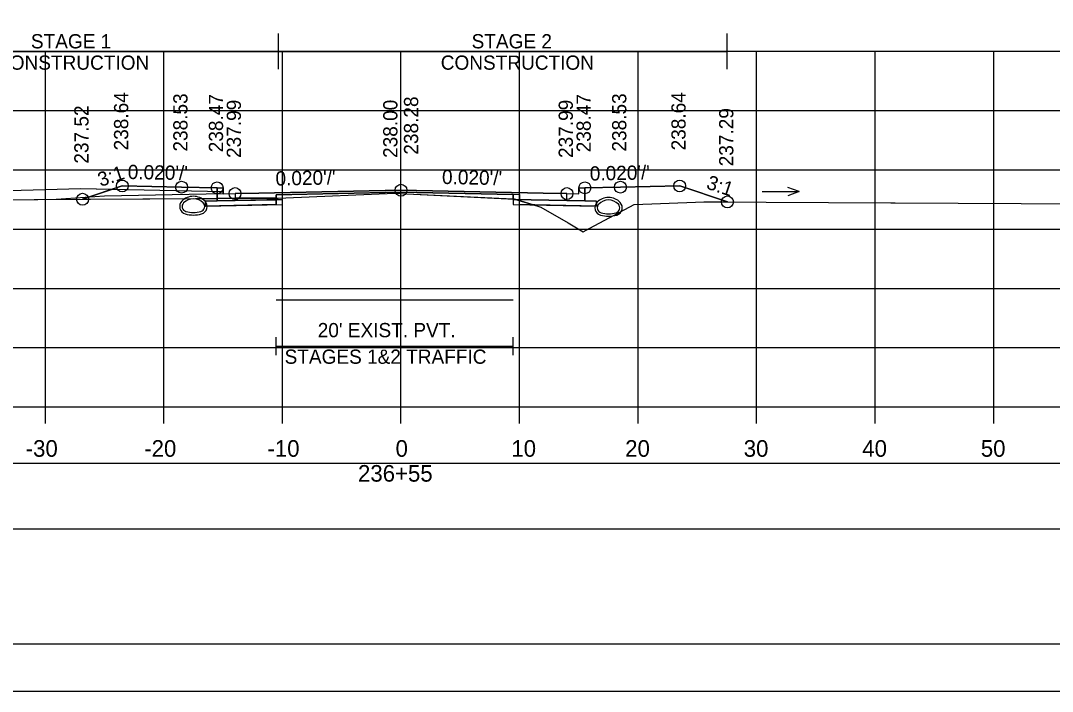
# Model space of a CAD drawing. Extents: x 1369627 to 1374022, y 380035 to 398173.
# Drawn here: x 1372066.4 to 1372153.5, y 388785.6 to 388842.2 of the extents above; entities that cross this region are included whole.
import ezdxf

# ---------------------------------------------------------------- set-up
doc = ezdxf.new("R2010")
doc.units = 0
for name, color, linetype in [('Default', 7, 'Continuous'), ('R_Alt Surface', 7, 'Continuous'), ('R_Axis', 7, 'Continuous'), ('R_Axis Annot', 7, 'Continuous'), ('R_Border', 7, 'Continuous'), ('R_Drive', 7, 'Continuous'), ('R_Exist Surface', 7, 'Continuous'), ('R_Fin Surface', 7, 'Continuous'), ('R_Grid', 7, 'Continuous'), ('R_MOT', 7, 'Continuous'), ('R_No Plot', 7, 'Continuous'), ('R_Water Annot', 7, 'Continuous'), ('R_Xsect Elev', 7, 'Continuous'), ('R_Xsect Slope', 7, 'Continuous'), ('T_Vehicle Path Lt Minor', 7, 'Continuous'), ('T_Vehicle Path Rt', 7, 'Continuous')]:
    doc.layers.add(name, color=color, linetype=linetype)

msp = doc.modelspace()

# ---------------------------------------------------------------- linework, layer by layer
at = {"layer": 'Default'}
for p, q in [((1372088.005, 388813.988), (1372088.005, 388815.488)), ((1372108.005, 388813.988), (1372108.005, 388815.488)), ((1372088.005, 388814.738), (1372108.005, 388814.738))]:
    msp.add_line(p, q, dxfattribs=at)
for points in [[(1372083.02, 388828.092), (1372083.52, 388828.092), (1372083.53, 388827.592), (1372084.53, 388827.612), (1372084.53, 388827.025), (1372083.03, 388826.995)], [(1372113.53, 388827.592), (1372113.54, 388828.092), (1372114.04, 388828.092), (1372114.03, 388826.995), (1372112.53, 388827.025), (1372112.53, 388827.612)], [(1371948.53, 388799.332), (1372248.53, 388799.332), (1372248.53, 388804.854), (1371948.53, 388804.854)]]:
    msp.add_lwpolyline(points, close=True, dxfattribs=at)
at = {"layer": 'R_Alt Surface'}
msp.add_lwpolyline([(1372083.03, 388828.093), (1372083.03, 388826.995), (1372084.53, 388827.025), (1372088.005, 388827.095), (1372088.005, 388827.511), (1372098.53, 388827.722), (1372108.005, 388827.532), (1372108.005, 388827.116), (1372112.53, 388827.025), (1372114.03, 388826.995), (1372114.031, 388828.093)], dxfattribs=at)
for points in [[(1372082.03, 388826.975), (1372083.03, 388826.995), (1372084.53, 388827.025), (1372088.005, 388827.095), (1372088.005, 388826.678), (1372082.03, 388826.558)], [(1372115.03, 388826.975), (1372114.03, 388826.995), (1372112.53, 388827.025), (1372108.005, 388827.116), (1372108.005, 388826.699), (1372115.03, 388826.558)]]:
    msp.add_lwpolyline(points, close=True, dxfattribs=at)
at = {"layer": 'R_Axis'}
for p, q in [((1371948.53, 388809.617), (1372248.53, 388809.617)), ((1372068.53, 388808.217), (1372068.53, 388809.617)), ((1372078.53, 388808.217), (1372078.53, 388809.617)), ((1372088.53, 388808.217), (1372088.53, 388809.617)), ((1372098.53, 388808.217), (1372098.53, 388809.617)), ((1372108.53, 388808.217), (1372108.53, 388809.617)), ((1372118.53, 388808.217), (1372118.53, 388809.617)), ((1372128.53, 388808.217), (1372128.53, 388809.617)), ((1372138.53, 388808.217), (1372138.53, 388809.617)), ((1372148.53, 388808.217), (1372148.53, 388809.617))]:
    msp.add_line(p, q, dxfattribs=at)
at = {"layer": 'R_Border'}
msp.add_line((1372256.71, 388789.617), (1371940.53, 388789.617), dxfattribs=at)
at = {"layer": 'R_Drive'}
for p, q in [((1372071.529, 388828.002), (1372061.532, 388827.742)), ((1372083.526, 388827.762), (1372071.529, 388828.002)), ((1372083.53, 388827.592), (1372083.526, 388827.762))]:
    msp.add_line(p, q, dxfattribs=at)
for centre, radius, start, end in [((1372081.02, 388826.029), 1.354, 43.64848, 136.35152), ((1372081.02, 388826.029), 1.146, 43.64848, 136.35152), ((1372116.04, 388825.929), 1.354, 43.64848, 136.35152), ((1372116.04, 388825.929), 1.146, 43.64848, 136.35152), ((1372080.507, 388826.518), 0.646, 136.35152, 253.95293), ((1372080.507, 388826.518), 0.438, 136.35152, 253.95293), ((1372081.532, 388826.518), 0.438, 286.04707, 43.64848), ((1372081.532, 388826.518), 0.646, 286.04707, 43.64848), ((1372115.527, 388826.418), 0.646, 136.35152, 253.95293), ((1372115.527, 388826.418), 0.438, 136.35152, 253.95293), ((1372116.552, 388826.418), 0.438, 286.04707, 43.64848), ((1372116.552, 388826.418), 0.646, 286.04707, 43.64848), ((1372081.02, 388828.3), 2.5, 253.95293, 286.04707), ((1372081.02, 388828.3), 2.292, 253.95293, 286.04707), ((1372116.04, 388828.2), 2.5, 253.95293, 286.04707), ((1372116.04, 388828.2), 2.292, 253.95293, 286.04707)]:
    msp.add_arc(centre, radius, start, end, dxfattribs=at)
at = {"layer": 'R_Exist Surface'}
msp.add_lwpolyline([(1372063.451, 388827.083), (1372085.598, 388827.224), (1372085.73, 388827.225), (1372085.822, 388827.227), (1372085.996, 388827.228), (1372087.099, 388827.236), (1372088.156, 388827.233), (1372088.807, 388827.259), (1372098.005, 388827.642), (1372099.015, 388827.591), (1372108.094, 388827.152), (1372109.996, 388826.57), (1372110.327, 388826.472), (1372112.623, 388825.138), (1372113.909, 388824.384), (1372114.474, 388824.701), (1372118.214, 388826.697), (1372123.378, 388826.889), (1372124.083, 388826.921), (1372139.861, 388826.831), (1372140.022, 388826.834), (1372140.206, 388826.833), (1372156.157, 388826.739)], dxfattribs=at)
at = {"layer": 'R_Fin Surface'}
msp.add_lwpolyline([(1372071.67, 388827.135), (1372075.02, 388828.252), (1372080.02, 388828.152), (1372083.02, 388828.092), (1372083.52, 388828.092), (1372083.53, 388827.592), (1372084.53, 388827.612), (1372086.53, 388827.652), (1372098.53, 388827.892), (1372110.53, 388827.652), (1372112.53, 388827.612), (1372113.53, 388827.592), (1372113.54, 388828.092), (1372114.04, 388828.092), (1372117.04, 388828.152), (1372122.04, 388828.252), (1372126.068, 388826.909)], dxfattribs=at)
at = {"layer": 'R_Grid'}
for p, q in [((1371948.53, 388839.617), (1372248.53, 388839.617)), ((1372068.53, 388809.617), (1372068.53, 388839.617)), ((1372078.53, 388809.617), (1372078.53, 388839.617)), ((1372088.53, 388809.617), (1372088.53, 388839.617)), ((1372098.53, 388809.617), (1372098.53, 388839.617)), ((1372108.53, 388809.617), (1372108.53, 388839.617)), ((1372118.53, 388809.617), (1372118.53, 388839.617)), ((1372128.53, 388809.617), (1372128.53, 388839.617)), ((1372138.53, 388809.617), (1372138.53, 388839.617)), ((1372148.53, 388809.617), (1372148.53, 388839.617)), ((1371948.53, 388834.617), (1372248.53, 388834.617)), ((1371948.53, 388829.617), (1372248.53, 388829.617)), ((1371948.53, 388824.617), (1372248.53, 388824.617)), ((1371948.53, 388819.617), (1372248.53, 388819.617)), ((1371948.53, 388814.617), (1372248.53, 388814.617)), ((1371948.53, 388809.617), (1372248.53, 388809.617))]:
    msp.add_line(p, q, dxfattribs=at)
at = {"layer": 'R_MOT'}
for p, q in [((1372088.19, 388838.097), (1372088.19, 388841.097)), ((1372126.035, 388838.097), (1372126.035, 388841.097)), ((1372053.102, 388839.597), (1372126.035, 388839.597))]:
    msp.add_line(p, q, dxfattribs=at)
at = {"layer": 'R_No Plot'}
for p, q in [((1372073.53, 388827.392), (1372069.429, 388827.121)), ((1372083.53, 388827.592), (1372073.53, 388827.392)), ((1371928.129, 388785.638), (1372261.462, 388785.638))]:
    msp.add_line(p, q, dxfattribs=at)
for points in [[(1371928.122, 388998.971), (1372261.462, 388998.971), (1372261.462, 388785.634), (1371928.122, 388785.634)], [(1372174.45, 388995.077), (1372194.07, 388995.077), (1372194.07, 388985.197), (1372210.182, 388985.197), (1372233.381, 388985.197), (1372233.381, 388952.526), (1372256.589, 388952.526), (1372256.71, 388789.617), (1371940.53, 388789.617), (1371940.53, 388995.077)], [(1372088.53, 388827.105), (1372084.53, 388827.025), (1372083.03, 388826.995), (1372082.03, 388826.975), (1372082.03, 388826.558), (1372088.53, 388826.688)], [(1372098.53, 388827.892), (1372086.53, 388827.652), (1372084.53, 388827.612), (1372084.53, 388827.025), (1372088.53, 388827.105), (1372088.53, 388827.522), (1372098.53, 388827.722), (1372108.53, 388827.522), (1372108.53, 388827.105), (1372112.53, 388827.025), (1372112.53, 388827.612), (1372110.53, 388827.652)], [(1372108.53, 388827.105), (1372112.53, 388827.025), (1372114.03, 388826.995), (1372115.03, 388826.975), (1372115.03, 388826.558), (1372108.53, 388826.688)]]:
    msp.add_lwpolyline(points, close=True, dxfattribs=at)
for points in [[(1372083.02, 388828.092), (1372083.03, 388826.995), (1372084.53, 388827.025), (1372088.53, 388827.105), (1372088.53, 388827.522), (1372098.53, 388827.722), (1372108.53, 388827.522), (1372108.53, 388827.105), (1372112.53, 388827.025), (1372114.03, 388826.995), (1372114.04, 388828.092)], [(1372088.005, 388818.642), (1372108.005, 388818.642)]]:
    msp.add_lwpolyline(points, dxfattribs=at)
for centre in [(1372075.02, 388828.252), (1372080.02, 388828.152), (1372083.02, 388828.092), (1372084.53, 388827.612), (1372098.53, 388827.892), (1372112.53, 388827.612), (1372114.04, 388828.092), (1372117.04, 388828.152), (1372122.04, 388828.252), (1372071.67, 388827.135), (1372126.068, 388826.909)]:
    msp.add_circle(centre, 0.5, dxfattribs=at)
at = {"layer": 'R_Water Annot'}
for p, q in [((1372132.13, 388827.771), (1372131.168, 388828.121)), ((1372128.988, 388827.771), (1372132.13, 388827.771)), ((1372132.13, 388827.771), (1372131.168, 388827.421))]:
    msp.add_line(p, q, dxfattribs=at)
at = {"layer": 'R_Xsect Elev'}
msp.add_line((1372098.53, 388827.615), (1372098.53, 388837.615), dxfattribs=at)
at = {"layer": 'T_Vehicle Path Lt Minor'}
for p, q in [((1372071.529, 388828.002), (1372061.532, 388827.742)), ((1372074.114, 388827.95), (1372071.529, 388828.002)), ((1372071.67, 388827.135), (1372074.114, 388827.95))]:
    msp.add_line(p, q, dxfattribs=at)
msp.add_lwpolyline([(1372052.887, 388827.119), (1372062.76, 388827.083), (1372063.178, 388827.082), (1372063.451, 388827.083), (1372071.67, 388827.135)], dxfattribs=at)
at = {"layer": 'T_Vehicle Path Rt'}
for p, q in [((1372083.028, 388827.207), (1372083.02, 388828.092)), ((1372114.04, 388828.092), (1372114.03, 388826.995)), ((1372084.53, 388827.217), (1372083.03, 388827.207)), ((1372084.53, 388827.217), (1372084.53, 388827.025)), ((1372088.005, 388827.095), (1372084.53, 388827.025)), ((1372108.005, 388827.156), (1372108.005, 388827.532)), ((1372108.005, 388827.156), (1372108.005, 388827.116)), ((1372108.227, 388827.111), (1372108.005, 388827.116)), ((1372108.005, 388827.116), (1372108.227, 388827.111)), ((1372109.684, 388826.665), (1372108.227, 388827.111)), ((1372084.53, 388827.025), (1372083.03, 388826.995)), ((1372109.684, 388826.665), (1372109.996, 388826.57))]:
    msp.add_line(p, q, dxfattribs=at)
for points in [[(1372083.02, 388828.092), (1372080.02, 388828.152), (1372075.02, 388828.252), (1372071.67, 388827.135)], [(1372126.068, 388826.909), (1372122.04, 388828.252), (1372117.04, 388828.152), (1372114.04, 388828.092)], [(1372071.67, 388827.135), (1372083.027, 388827.207), (1372083.028, 388827.207)], [(1372083.03, 388826.995), (1372082.03, 388826.975), (1372082.03, 388826.558), (1372088.005, 388826.678), (1372088.005, 388827.095)], [(1372083.03, 388826.995), (1372084.53, 388827.025), (1372084.53, 388827.217)], [(1372083.03, 388827.207), (1372083.03, 388827.207), (1372083.03, 388826.995)], [(1372088.005, 388827.234), (1372087.099, 388827.236), (1372085.996, 388827.228), (1372085.822, 388827.227), (1372085.73, 388827.225), (1372085.598, 388827.224), (1372084.53, 388827.217)], [(1372084.53, 388827.025), (1372088.005, 388827.095), (1372088.005, 388827.234)], [(1372108.005, 388827.532), (1372098.53, 388827.722), (1372088.005, 388827.511), (1372088.005, 388827.234)], [(1372088.005, 388827.234), (1372088.156, 388827.233), (1372088.807, 388827.259), (1372098.005, 388827.642), (1372099.015, 388827.591), (1372108.005, 388827.156)], [(1372108.227, 388827.111), (1372108.094, 388827.152), (1372108.005, 388827.156)], [(1372108.005, 388827.116), (1372108.005, 388826.699), (1372109.684, 388826.665)], [(1372114.03, 388826.995), (1372115.03, 388826.975), (1372115.03, 388826.558), (1372109.684, 388826.665)], [(1372109.996, 388826.57), (1372110.327, 388826.472), (1372112.623, 388825.138), (1372113.909, 388824.384), (1372114.474, 388824.701), (1372118.214, 388826.697), (1372123.378, 388826.889), (1372124.083, 388826.921), (1372126.068, 388826.909)]]:
    msp.add_lwpolyline(points, dxfattribs=at)

# ---------------------------------------------------------------- texts
at = {"layer": 'R_Axis Annot'}
for s, height, p in [("20' EXIST. PVT.", 1.2, (1372091.508, 388815.496)), ('STAGES 1&2 TRAFFIC', 1.2, (1372088.712, 388813.256)), ('-30', 1.4, (1372066.871, 388805.417)), ('-20', 1.4, (1372076.871, 388805.417)), ('-10', 1.4, (1372087.268, 388805.417)), ('0', 1.4, (1372098.072, 388805.417)), ('10', 1.4, (1372107.841, 388805.417)), ('20', 1.4, (1372117.444, 388805.417)), ('30', 1.4, (1372127.444, 388805.417)), ('40', 1.4, (1372137.444, 388805.417)), ('50', 1.4, (1372147.444, 388805.417)), ('236+55', 1.4, (1372094.903, 388803.317))]:
    msp.add_text(s, height=height, dxfattribs=at).set_placement(p)
at = {"layer": 'R_MOT'}
for s, p in [('STAGE 1', (1372067.309, 388839.853)), ('STAGE 2', (1372104.487, 388839.853)), ('CONSTRUCTION', (1372064.366, 388838.053)), ('CONSTRUCTION', (1372101.884, 388838.053))]:
    msp.add_text(s, height=1.2, dxfattribs=at).set_placement(p)
at = {"layer": 'R_Xsect Elev'}
for s, p in [('238.64', (1372075.52, 388831.252)), ('238.53', (1372080.52, 388831.152)), ('238.47', (1372083.52, 388831.092)), ('238.47', (1372114.54, 388831.092)), ('238.53', (1372117.54, 388831.152)), ('238.64', (1372122.54, 388831.252)), ('237.52', (1372072.17, 388830.135)), ('237.99', (1372085.03, 388830.612)), ('238.00', (1372098.23, 388830.615)), ('238.28', (1372099.981, 388830.892)), ('237.99', (1372113.03, 388830.612)), ('237.29', (1372126.568, 388829.909))]:
    msp.add_text(s, height=1.2, rotation=90, dxfattribs=at).set_placement(p)
at = {"layer": 'R_Xsect Slope'}
for s, rotation, p in [('3:1', 18.43323, (1372073.187, 388828.168)), ("0.020'/'", 358.85424, (1372075.47, 388828.843)), ("0.020'/'", 1.14576, (1372114.466, 388828.7)), ("0.020'/'", 1.14576, (1372087.956, 388828.28)), ("0.020'/'", 358.85424, (1372101.98, 388828.423)), ('3:1', 341.56677, (1372124.212, 388828.055))]:
    msp.add_text(s, height=1.2, rotation=rotation, dxfattribs=at).set_placement(p)

doc.saveas('drawing.dxf')
